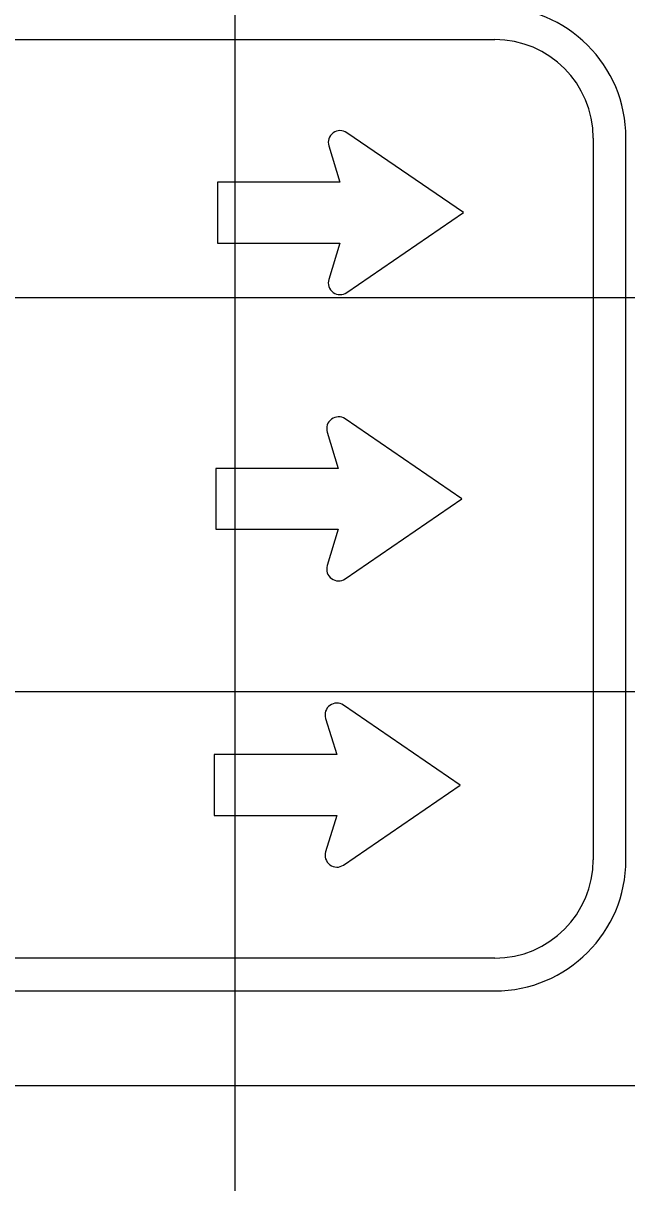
# Model space of a CAD drawing. Extents: x 1797809 to 2198143, y 249608 to 1237864.
# Drawn here: x 2196129.63 to 2196132.69, y 1237190.61 to 1237196.5 of the extents above; entities that cross this region are included whole.
import ezdxf

# ---------------------------------------------------------------- set-up
doc = ezdxf.new("R2010")
doc.units = 0
for name, color, linetype in [('GSBWFILL', 7, 'Continuous'), ('GSCOLORFILL', 7, 'Continuous'), ('GSOUTLINE', 7, 'Continuous'), ('GSSHT', 7, 'Continuous')]:
    doc.layers.add(name, color=color, linetype=linetype)

msp = doc.modelspace()

# ---------------------------------------------------------------- linework, layer by layer
at = {"layer": 'GSBWFILL'}
for points in [[(2196131.2738, 1237195.1307), (2196131.8663, 1237195.5364), (2196131.2738, 1237195.9422)], [(2196131.1824, 1237195.875), (2196131.2389, 1237195.6909), (2196130.6176, 1237195.6909)], [(2196130.6176, 1237195.6909), (2196130.6176, 1237195.3819), (2196131.2389, 1237195.3819), (2196131.1824, 1237195.1979)], [(2196131.2654, 1237193.678), (2196131.858, 1237194.0837), (2196131.2654, 1237194.4895)], [(2196131.1741, 1237194.4223), (2196131.2305, 1237194.2382), (2196130.6093, 1237194.2382)], [(2196130.6093, 1237194.2382), (2196130.6093, 1237193.9292), (2196131.2305, 1237193.9292), (2196131.1741, 1237193.7452)], [(2196131.2571, 1237192.2253), (2196131.8497, 1237192.631), (2196131.2571, 1237193.0367)], [(2196131.1657, 1237192.9695), (2196131.2222, 1237192.7855), (2196130.6009, 1237192.7855)], [(2196130.6009, 1237192.7855), (2196130.6009, 1237192.4765), (2196131.2222, 1237192.4765), (2196131.1657, 1237192.2924)]]:
    msp.add_lwpolyline(points, dxfattribs=at)
for centre, start, end in [((2196131.2398, 1237195.8926), 55.60026, 197.05729), ((2196131.2398, 1237195.1802), 162.94271, 304.39974), ((2196131.2315, 1237194.4399), 55.60026, 197.05729), ((2196131.2315, 1237193.7275), 162.94271, 304.39974), ((2196131.2232, 1237192.9872), 55.60026, 197.05729), ((2196131.2232, 1237192.2748), 162.94271, 304.39974)]:
    msp.add_arc(centre, 0.0601, start, end, dxfattribs=at)
at = {"layer": 'GSCOLORFILL'}
for p, q in [((2196117.3725, 1237196.4147), (2196132.0245, 1237196.4147)), ((2196132.524, 1237195.9152), (2196132.524, 1237192.2522)), ((2196132.6905, 1237192.2522), (2196132.6905, 1237195.9152)), ((2196132.0245, 1237191.7527), (2196117.3742, 1237191.7527)), ((2196117.3742, 1237191.5862), (2196132.0245, 1237191.5862))]:
    msp.add_line(p, q, dxfattribs=at)
for points in [[(2196131.2738, 1237195.1307), (2196131.8663, 1237195.5364), (2196131.2738, 1237195.9422)], [(2196131.1824, 1237195.875), (2196131.2389, 1237195.6909), (2196130.6176, 1237195.6909)], [(2196130.6176, 1237195.6909), (2196130.6176, 1237195.3819), (2196131.2389, 1237195.3819), (2196131.1824, 1237195.1979)], [(2196131.2654, 1237193.678), (2196131.858, 1237194.0837), (2196131.2654, 1237194.4895)], [(2196131.1741, 1237194.4223), (2196131.2305, 1237194.2382), (2196130.6093, 1237194.2382)], [(2196130.6093, 1237194.2382), (2196130.6093, 1237193.9292), (2196131.2305, 1237193.9292), (2196131.1741, 1237193.7452)], [(2196131.2571, 1237192.2253), (2196131.8497, 1237192.631), (2196131.2571, 1237193.0367)], [(2196131.1657, 1237192.9695), (2196131.2222, 1237192.7855), (2196130.6009, 1237192.7855)], [(2196130.6009, 1237192.7855), (2196130.6009, 1237192.4765), (2196131.2222, 1237192.4765), (2196131.1657, 1237192.2924)]]:
    msp.add_lwpolyline(points, dxfattribs=at)
for centre, radius, start, end in [((2196132.0245, 1237195.9152), 0.666, 0, 90), ((2196132.0245, 1237195.9152), 0.4995, 0, 90), ((2196131.2398, 1237195.8926), 0.0601, 55.60026, 197.05729), ((2196131.2398, 1237195.1802), 0.0601, 162.94271, 304.39974), ((2196131.2315, 1237194.4399), 0.0601, 55.60026, 197.05729), ((2196131.2315, 1237193.7275), 0.0601, 162.94271, 304.39974), ((2196131.2232, 1237192.9872), 0.0601, 55.60026, 197.05729), ((2196131.2232, 1237192.2748), 0.0601, 162.94271, 304.39974), ((2196132.0245, 1237192.2522), 0.666, 270, 0), ((2196132.0245, 1237192.2522), 0.4995, 270, 0)]:
    msp.add_arc(centre, radius, start, end, dxfattribs=at)
at = {"layer": 'GSOUTLINE'}
for points in [[(2196131.2738, 1237195.1307), (2196131.8663, 1237195.5364), (2196131.2738, 1237195.9422)], [(2196131.1824, 1237195.875), (2196131.2389, 1237195.6909), (2196130.6176, 1237195.6909)], [(2196130.6176, 1237195.6909), (2196130.6176, 1237195.3819), (2196131.2389, 1237195.3819), (2196131.1824, 1237195.1979)], [(2196131.2654, 1237193.678), (2196131.858, 1237194.0837), (2196131.2654, 1237194.4895)], [(2196131.1741, 1237194.4223), (2196131.2305, 1237194.2382), (2196130.6093, 1237194.2382)], [(2196130.6093, 1237194.2382), (2196130.6093, 1237193.9292), (2196131.2305, 1237193.9292), (2196131.1741, 1237193.7452)], [(2196131.2571, 1237192.2253), (2196131.8497, 1237192.631), (2196131.2571, 1237193.0367)], [(2196131.1657, 1237192.9695), (2196131.2222, 1237192.7855), (2196130.6009, 1237192.7855)], [(2196130.6009, 1237192.7855), (2196130.6009, 1237192.4765), (2196131.2222, 1237192.4765), (2196131.1657, 1237192.2924)]]:
    msp.add_lwpolyline(points, dxfattribs=at)
for centre, start, end in [((2196131.2398, 1237195.8926), 55.60026, 197.05729), ((2196131.2398, 1237195.1802), 162.94271, 304.39974), ((2196131.2315, 1237194.4399), 55.60026, 197.05729), ((2196131.2315, 1237193.7275), 162.94271, 304.39974), ((2196131.2232, 1237192.9872), 55.60026, 197.05729), ((2196131.2232, 1237192.2748), 162.94271, 304.39974)]:
    msp.add_arc(centre, 0.0601, start, end, dxfattribs=at)
at = {"layer": 'GSSHT'}
for p, q in [((2196130.7065, 1237163.1062), (2196130.7065, 1237223.1062)), ((2196074.7065, 1237195.1062), (2196204.7065, 1237195.1062)), ((2196074.7065, 1237193.1062), (2196204.7065, 1237193.1062)), ((2196074.7065, 1237191.1062), (2196204.7065, 1237191.1062))]:
    msp.add_line(p, q, dxfattribs=at)

doc.saveas('drawing.dxf')
